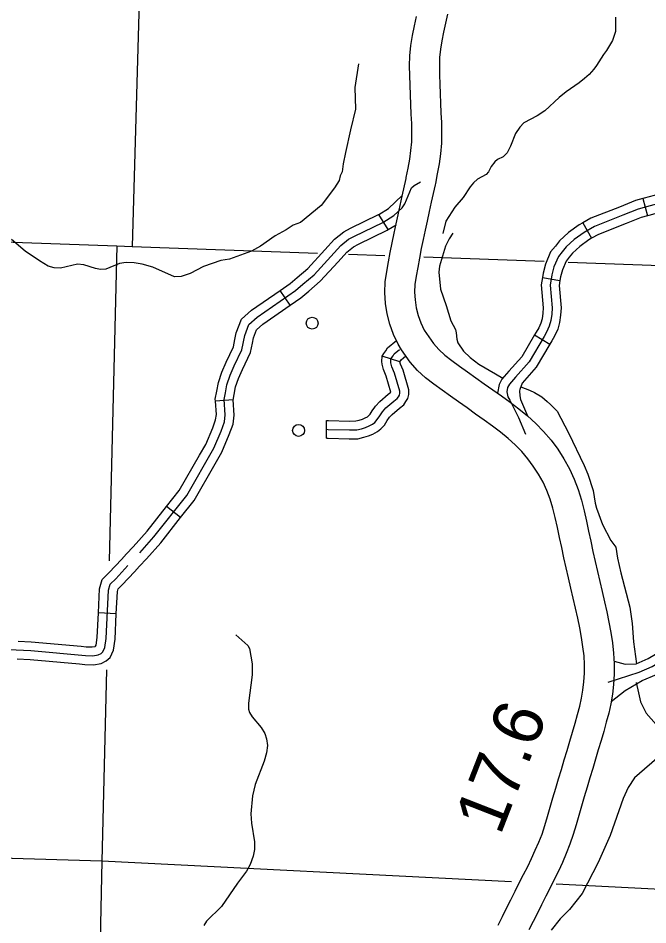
# Model space of a CAD drawing. Extents: x 653372 to 905732, y 627442 to 787275.
# Drawn here: x 859616 to 864892, y 698009 to 705606 of the extents above; entities that cross this region are included whole.
import ezdxf

# ---------------------------------------------------------------- set-up
doc = ezdxf.new("R2010")
doc.units = 0
for name, color, linetype in [('Level 10', 7, 'Continuous'), ('Level 32', 7, 'Continuous'), ('Level 35', 7, 'Continuous'), ('Level 4', 7, 'Continuous'), ('Level 45', 7, 'Continuous'), ('Level 48', 7, 'Continuous'), ('Level 5', 7, 'Continuous'), ('Level 56', 7, 'Continuous')]:
    doc.layers.add(name, color=color, linetype=linetype)

msp = doc.modelspace()

# ---------------------------------------------------------------- linework, layer by layer
at = {"layer": 'Level 10'}
for points in [[(863237.8, 702439.5), (863168.5, 702487.9), (863099, 702538.1), (863029.6, 702592.8), (862962.1, 702654.5), (862899.3, 702724.5), (862828.5, 702826.8), (862799.8, 702873.8), (862760.5, 702955.8), (862729.5, 703041.4), (862707.7, 703128.8), (862693.7, 703216.6), (862687.2, 703307.1), (862692.2, 703397.5), (862703.6, 703483.2), (862718.8, 703564.4), (862734, 703642.9), (862749.1, 703723.7), (862765.8, 703803.8), (862783.3, 703882.9), (862800.4, 703958.5), (862816.7, 704036.9), (862833.6, 704115.6), (862865.6, 704262.5), (862867.6, 704271.5), (862882.9, 704348.5), (862896.9, 704424.1), (862907.3, 704497.5), (862913.1, 704570.9), (862915, 704645.6), (862913.4, 704722.5), (862909.9, 704801.8), (862906.1, 704882.7), (862903, 704963.5), (862899.9, 705043.4), (862896.9, 705124.1), (862895.9, 705206.8), (862898.7, 705291.2), (862906.7, 705376.4), (862919.8, 705459.3), (862935.3, 705540.2), (862953, 705619.6)], [(863213.6, 705639.5), (863195.6, 705563.7), (863179, 705489.7), (863165, 705416.4), (863153.7, 705345.2), (863147.2, 705275.5), (863144.9, 705204.2), (863145.8, 705130.3), (863148.6, 705052.8), (863151.7, 704973.1), (863154.8, 704893.4), (863158.6, 704813.1), (863162.2, 704730.5), (863164, 704645.1), (863161.8, 704557.9), (863154.8, 704470.2), (863142.7, 704384.1), (863127.4, 704301.5), (863111.3, 704220.5), (863108.8, 704209.3), (863076.9, 704062.9), (863060.2, 703985.5), (863043.7, 703905.8), (863026.3, 703828.6), (863009.1, 703751.4), (862993.3, 703675.5), (862978.6, 703596.3), (862963.3, 703517.8), (862949.5, 703444), (862940.2, 703374.1), (862936.6, 703309.1), (862941.2, 703245.3), (862951.8, 703178.6), (862967.9, 703114.1), (862990.4, 703052.2), (863018.9, 702992.6), (863037.2, 702962.6), (863095, 702879.1), (863139.2, 702829.9), (863190.8, 702782.7), (863249, 702736.9), (863312.7, 702690.8), (863380.5, 702643.4)], [(863381.1, 702643), (863450.9, 702593.6), (863521.4, 702543), (863593.3, 702491.9), (863665.3, 702440.3), (863738.2, 702388), (863811.7, 702332.5), (863883.7, 702273.2), (863952.9, 702210), (864018.8, 702142.4), (864080.5, 702069.8), (864136.9, 701993.4), (864188.4, 701914.2), (864235.2, 701830.8), (864275.3, 701744.1), (864308.3, 701656.1), (864335.1, 701567.4), (864357.3, 701479.5), (864377.2, 701392.1), (864395.2, 701307.5), (864413.7, 701222.9), (864432.2, 701138.1), (864450.8, 701053.6), (864469.4, 700971.1), (864488.7, 700886.8), (864508.5, 700801.9), (864527.8, 700717), (864547, 700632.1), (864565.4, 700546.2), (864581.5, 700459.9), (864595.2, 700372.8), (864605.2, 700284.6), (864610.6, 700195.7), (864609.6, 700108.4), (864604.2, 700024.4), (864594.9, 699941.9), (864581.1, 699861.2), (864564.2, 699781.8), (864543.6, 699706.3), (864522, 699630), (864499.4, 699553.1), (864476.6, 699476.6), (864453.6, 699398.8), (864430.2, 699320), (864406.6, 699240.5), (864382.5, 699161.6), (864359.1, 699082.8), (864335.8, 699004.2), (864312.8, 698925.4), (864289.9, 698846.1), (864265.9, 698766.4), (864239.3, 698686.1), (864208.6, 698607.5), (864176.1, 698532.8), (864142.6, 698459.9), (864107.8, 698388.7), (864072.5, 698318.7), (864037.2, 698249), (864001.8, 698178.4), (863965.9, 698107.4), (863930.4, 698037.9), (863895.5, 697968)], [(863637.4, 698007.6), (863672.6, 698078.7), (863708.2, 698150.1), (863744, 698220.1), (863779.5, 698290.4), (863814.9, 698361), (863850.3, 698430.9), (863884.9, 698499.4), (863917.7, 698566.6), (863948.9, 698634.4), (863978.4, 698702.3), (864005, 698770.5), (864028.5, 698841.5), (864051.2, 698916.7), (864073.8, 698994.9), (864097, 699074.4), (864120.5, 699153.6), (864144.2, 699233.3), (864168.2, 699312.3), (864191.6, 699390.9), (864214.9, 699469.4), (864238, 699547.5), (864260.8, 699623.8), (864282.9, 699698.9), (864303.7, 699772.9), (864322.2, 699840.6), (864336.6, 699908.1), (864348.3, 699976.8), (864356.2, 700046.4), (864360.8, 700117.8), (864361.6, 700189.5), (864357.1, 700263), (864348.4, 700339.5), (864336.2, 700417.8), (864321.3, 700497.2), (864303.9, 700578.5), (864285, 700662), (864265.9, 700746.1), (864246.2, 700830.6), (864226.6, 700915.9), (864207.8, 700999.5), (864189, 701084.8), (864170.5, 701169.9), (864151.9, 701255), (864134.1, 701338.5), (864115.2, 701421.4), (864095.1, 701500.9), (864072.3, 701576.3), (864045.4, 701648), (864013.4, 701717.4), (863975.2, 701785.3), (863932.2, 701851.6), (863885.3, 701915.1), (863834.7, 701974.7), (863779.7, 702031.1), (863720.6, 702085.1), (863657.5, 702137), (863590.6, 702187.5), (863520.2, 702238.1), (863448.7, 702289.3), (863376.8, 702340.5), (863306.5, 702390.8), (863237.3, 702439.8)]]:
    msp.add_lwpolyline(points, dxfattribs=at)
at = {"layer": 'Level 32'}
for p, q in [((864850.2, 704094.3), (864889.4, 703950.2)), ((864346.2, 703891), (864420.2, 703761.2)), ((864008.2, 703433.4), (864155.4, 703407.8)), ((863942.7, 702951.5), (864071.5, 702875.8))]:
    msp.add_line(p, q, dxfattribs=at)
for points in [[(865385.8, 704188.2), (865376.5, 704223.7), (865335.2, 704267.5), (865260.1, 704290.3), (865188, 704281.6), (865134.7, 704244), (865066.3, 704166.3), (865046.3, 704150.5), (865028.9, 704142.4), (864860.5, 704097.1), (864850.2, 704094.3)], [(865054.5, 704071.9), (864880, 704025), (864811, 704006.2), (864681.5, 703954), (864445.4, 703861.5), (864356.9, 703811.1), (864274.3, 703751.6), (864206.5, 703688.9), (864175.1, 703649), (864141.9, 703608.5), (864104.7, 703521.8), (864087.7, 703454.5), (864072.8, 703368.8), (864090.6, 703179.1), (864086.7, 703125.3), (864078.8, 703071.5), (864066.1, 703025.8), (864043.4, 702976.3), (864021.9, 702938.8), (863896.4, 702725.1), (863782.9, 702597.9), (863731.4, 702539), (863717.1, 702512.2), (863710, 702476.2), (863719.4, 702433.6), (863736.7, 702405.9), (863807.9, 702258.9), (863866.3, 702120.5)], [(864850.2, 704094.3), (864787.1, 704077.1), (864653.9, 704023.4), (864413.2, 703929.1), (864346.2, 703891)], [(865243.5, 704141.5), (865169.4, 704057.3), (865124.9, 704022.3), (865080.1, 704001.5), (864899.5, 703953), (864889.4, 703950.2)], [(864889.4, 703950.2), (864834.9, 703935.3), (864709.1, 703884.6), (864477.7, 703794), (864420.2, 703761.2)], [(864346.2, 703891), (864316.5, 703874), (864226.9, 703809.6), (864151.5, 703739.7), (864116.9, 703695.8), (864077.5, 703647.7), (864033.7, 703545.8), (864014.6, 703470), (864008.2, 703433.4)], [(864420.2, 703761.2), (864397.4, 703748.2), (864321.6, 703693.7), (864261.6, 703638.1), (864233.3, 703602.2), (864206.4, 703569.4), (864175.6, 703497.7), (864160.8, 703438.9), (864155.4, 703407.8)], [(864008.2, 703433.4), (863997.5, 703371.7), (864015.6, 703178.3), (864012.4, 703133.4), (864005.6, 703087), (863995.8, 703051.6), (863977, 703010.6), (863957.3, 702976.3), (863942.7, 702951.5)], [(864155.4, 703407.8), (864148.1, 703365.8), (864165.5, 703179.9), (864161, 703117.2), (864152.1, 703056.1), (864136.5, 703000.1), (864109.9, 702942.1), (864086.5, 702901.3), (864071.5, 702875.8)], [(863942.7, 702951.5), (863835.7, 702769.3), (863727, 702647.3), (863669.6, 702581.7), (863646, 702537.6), (863631.6, 702464.4)], [(864071.5, 702875.8), (863957, 702680.9), (863838.9, 702548.5), (863820.4, 702493.3), (863815.4, 702483.9)], [(863815.4, 702483.9), (863817.9, 702442.5), (863824.4, 702411), (863884.1, 702272.8)], [(864558.7, 700042.8), (864819.4, 700126.8), (864929.1, 700173.6), (864997, 700214.7), (865275.3, 700417.1), (865544.2, 700656.7), (865811.2, 700932.1), (865982.9, 701048.9)], [(864609.2, 700218.4), (864701.3, 700193.9), (864793.2, 700196.9), (864894.9, 700240.2), (864955.7, 700277), (864996.1, 700306.4)], [(864585.2, 699880.3), (864700.9, 699973.5), (864845.5, 700056.8), (864963.2, 700106.9), (865038.4, 700152.5), (865084, 700185.6)]]:
    msp.add_lwpolyline(points, dxfattribs=at)
at = {"layer": 'Level 35'}
for points in [[(864620.7, 705615.4), (864619.7, 705494.7), (864596.5, 705419.2), (864546.3, 705334.3), (864518.9, 705301.8), (864461.6, 705208), (864439.2, 705179.4), (864400.6, 705135.2), (864361.2, 705100.9), (864316.8, 705063.7), (864206, 704987.7), (864147.4, 704939.8), (864029.1, 704830.1), (863965.6, 704786.2), (863853.1, 704730.2), (863818.6, 704691.9), (863782.9, 704640.6), (863741.3, 704534.5), (863712.5, 704478.2), (863679.1, 704444.8), (863630.9, 704420.6), (863608.7, 704402.1), (863579.1, 704362.6), (863556.5, 704318.1), (863537.2, 704295.5), (863464.8, 704255.8), (863430.5, 704227.4), (863402, 704193), (863344.8, 704102.2), (863274.7, 704023.5), (863198.1, 703905.1), (863173, 703801)], [(862466.8, 705224), (862437.6, 705024.9), (862443.6, 704842.3), (862400.1, 704670.3), (862358.9, 704479.4), (862339.2, 704384.5), (862330.4, 704319.4), (862312.9, 704284.2), (862304.3, 704245.4), (862266.5, 704185.4), (862154.7, 704035.7), (861982.3, 703892.8), (861920.4, 703871.6), (861860.9, 703833.4), (861768.6, 703782.5), (861645.8, 703695.2), (861569.8, 703654.6), (861449.2, 703608.7), (861388, 703586.8), (861313.1, 703575.1), (861167.9, 703524.6), (861058.4, 703466.5), (860981.2, 703440.9), (860925.4, 703439.8), (860743.5, 703520.6), (860656.2, 703544), (860586.7, 703556.1), (860520, 703559.2), (860464.1, 703550.2), (860349.8, 703504.2), (860306.9, 703499.9), (860265.2, 703507.6), (860165.1, 703539.1), (860113.4, 703544), (859969.4, 703512.4), (859917.7, 703514.3), (859868.1, 703529.1), (859796.1, 703572.2), (859675.9, 703653), (859560, 703750.6)], [(863259.1, 703805.8), (863226.2, 703758.3), (863196.3, 703695), (863145.8, 703529.2), (863139.9, 703476.5), (863154.5, 703334.6), (863203.1, 703197.1), (863240.8, 703070.8), (863279.4, 702996.3), (863286.9, 702968.3), (863291.1, 702915.3), (863299.5, 702886.3), (863347.2, 702814.6), (863403.1, 702761.8), (863476.9, 702705.8), (863614, 702626.7), (863675.6, 702588.5)], [(863828.8, 702518.1), (863901.3, 702489.2), (863941.2, 702468.9), (864002.5, 702432.6), (864047.1, 702393), (864075.7, 702369.4), (864130.8, 702313.9), (864226.4, 702132.8), (864359.4, 701859.2), (864390.1, 701785.9), (864433.6, 701647.5), (864450.8, 701542.5), (864462.1, 701501.4), (864511.6, 701363.9), (864582.1, 701229.1), (864623, 701172.5)], [(864623, 701172.5), (864637.4, 701081.8), (864665.9, 700957.8), (864740.4, 700669.8), (864760.8, 700533.9), (864772.1, 700381.2), (864795.4, 700197.6)], [(861440.2, 700439.6), (861539.6, 700350.8), (861555.2, 700325.7), (861576.7, 700196.8), (861576.8, 700105.1), (861546.5, 699867), (861546.9, 699817.2), (861554.6, 699789.2), (861576.1, 699753), (861651.6, 699663.5), (861683.8, 699611.3), (861697.3, 699568.2), (861705.6, 699511.3), (861698, 699449.6), (861678.4, 699380.9), (861601.9, 699185.3), (861580.1, 699089.8), (861566.6, 698938.3), (861569.7, 698860.5), (861594.9, 698705.6), (861596.2, 698641.8), (861585.7, 698584), (861559.1, 698514.5), (861527.8, 698459), (861453.2, 698359), (861320.1, 698164), (861194.7, 698040.6), (861172.5, 698003.9)], [(864792.5, 700039.7), (864813.4, 699952.3), (864830.9, 699877), (864878.8, 699783.3), (864962.5, 699688.5), (865007.8, 699606.7), (865047.7, 699546.1), (865070.7, 699515.6)], [(865008.8, 699439.7), (864780.3, 699240.6), (864726.8, 699161.4), (864686.2, 699069.1), (864576.6, 698758), (864476, 698532.7), (864340.2, 698270.8), (864234.5, 698139.3), (864157.2, 698059.3), (864081.7, 697964.4)]]:
    msp.add_lwpolyline(points, dxfattribs=at)
at = {"layer": 'Level 4'}
for points in [[(858147.2, 703779.3), (860443, 703697.8), (860571.4, 703693.2), (862122.8, 703637.7)], [(862383.2, 703628.4), (862688.5, 703617.5)], [(863016, 703605.8), (864024.1, 703569.7)], [(864224.3, 703562.5), (865307.8, 703523.8)]]:
    msp.add_lwpolyline(points, dxfattribs=at)
at = {"layer": 'Level 45'}
for p, q in [((862716.2, 703834.4), (862636.9, 703960.9)), ((861895.4, 703201.9), (861810.3, 703324.6)), ((862813.8, 702727.7), (862665.3, 702775.1)), ((861417.9, 702407.1), (861268.9, 702397.1)), ((862198.6, 702086.3), (862199.2, 702235.7)), ((860976.7, 701420.9), (860859.7, 701513.6)), ((860438.1, 700615.5), (860288.9, 700622.7))]:
    msp.add_line(p, q, dxfattribs=at)
for points in [[(860635.4, 701126.2), (860753.2, 701259), (861027.8, 701605.6), (861254.4, 702001.9), (861315.6, 702146.5), (861343.6, 702222.5), (861351.5, 702282.3), (861342.9, 702409.9), (861353.1, 702467.1), (861365.6, 702534.5), (861391.9, 702613.9), (861426.3, 702693.2), (861490.3, 702827.5), (861515.1, 702948.4), (861549.8, 703039.5), (861618.5, 703100.7), (861939.3, 703323.1), (862002.4, 703376.7), (862095.3, 703455), (862318.3, 703700.3), (862385, 703753.2), (862434.1, 703779), (862672.1, 703894.9), (862763.7, 703952.2), (862832.9, 704017.1), (862855.9, 704051.2), (862911.8, 704185), (862934.6, 704205), (862987.2, 704235.9)], [(862636.9, 703960.9), (862717.9, 704011.7), (862834, 704120.6)], [(862185.6, 703665.3), (862267.1, 703755), (862344.1, 703816.1), (862400.3, 703845.7), (862635.8, 703960.3), (862636.9, 703960.9)], [(862716.2, 703834.4), (862781.7, 703875.4)], [(862296.1, 703564.8), (862369.5, 703645.6), (862426, 703690.4), (862467.8, 703712.4), (862708.4, 703829.5), (862716.2, 703834.4)], [(861810.3, 703324.6), (861893.7, 703382.4), (861954.1, 703433.7), (862043.4, 703508.9), (862185.6, 703665.3)], [(861895.4, 703201.9), (861984.8, 703263.8), (862050.6, 703319.7), (862147.2, 703401.1), (862296.1, 703564.8)], [(861431.7, 702913.4), (861443.2, 702969.4), (861486.5, 703083.1), (861572.2, 703159.5), (861810.3, 703324.6)], [(861578, 702883.4), (861587, 702927.5), (861613.1, 702995.9), (861664.8, 703042), (861895.4, 703201.9)], [(861268.9, 702397.1), (861267.8, 702414), (861279.7, 702480.4), (861293.1, 702553.1), (861322.1, 702640.6), (861358.3, 702724.1), (861419, 702851.5), (861431.7, 702913.4)], [(861418, 702405.7), (861426.6, 702453.8), (861438.1, 702515.8), (861461.8, 702587.3), (861494.3, 702662.3), (861561.6, 702803.6), (861578, 702883.4)], [(862680.6, 702797.7), (862695.1, 702819), (862711, 702843.4), (862784.7, 702905.2)], [(862198.9, 702161), (862214, 702160.9), (862391.2, 702155.8), (862453.6, 702156.5), (862493, 702166.4), (862525.1, 702176.5), (862556.1, 702189), (862584.6, 702204.1), (862603.4, 702219.5), (862624.9, 702242.1), (862644.9, 702274.6), (862667.9, 702308.2), (862696.9, 702339.8), (862763.4, 702396.7), (862792.2, 702419.6), (862802.4, 702433.6), (862810.1, 702447.2), (862814.2, 702463), (862814.8, 702481.4), (862770.1, 702630.4), (862747.2, 702684.9), (862739.6, 702716.9), (862738.8, 702731.6), (862739.3, 702751.2), (862757.2, 702777.6), (862767.5, 702793.3), (862810.4, 702829.3)], [(862604.3, 702347.6), (862609.3, 702354.8), (862645, 702393.7), (862715.9, 702454.3), (862737.8, 702471.7), (862739.1, 702473.6), (862699.7, 702605.1), (862676, 702661.6), (862665.4, 702706.2), (862664, 702730.6), (862665.3, 702775.1), (862680.6, 702797.7)], [(862726.5, 702261.7), (862748.9, 702286), (862810.9, 702339.1), (862846.6, 702367.4), (862865.3, 702393.1), (862879.9, 702418.9), (862888.6, 702452.4), (862889.8, 702491.2), (862840.5, 702655.6), (862818.4, 702708.2), (862813.8, 702727.7)], [(862813.8, 702727.7), (862823.9, 702743.1), (862863.4, 702776.3)], [(861266, 701871.7), (861321.5, 701968.7), (861385, 702119), (861416.6, 702204.5), (861426.5, 702279.9), (861417.9, 702407.1)], [(861136.3, 701945.8), (861187.4, 702035.1), (861246.1, 702174), (861270.7, 702240.6), (861276.5, 702284.7), (861268.9, 702397.1)], [(862199.2, 702235.7), (862215.2, 702235.6), (862391.9, 702230.5), (862444, 702231.1), (862472.7, 702238.3), (862499.8, 702246.8), (862524.5, 702256.8), (862543.1, 702266.7), (862552.5, 702274.3), (862565.4, 702287.9), (862582.3, 702315.3), (862604.3, 702347.6)], [(862198.6, 702086.3), (862212.7, 702086.3), (862390.5, 702081.1), (862463.2, 702081.9), (862513.3, 702094.5), (862550.4, 702106.1), (862587.6, 702121.3), (862626.1, 702141.6), (862654.4, 702164.7), (862684.4, 702196.4), (862707.5, 702233.9), (862727.6, 702263.3)], [(860859.7, 701513.6), (860965.8, 701647.5), (861136.3, 701945.8)], [(860976.7, 701420.9), (861089.8, 701563.6), (861266, 701871.7)], [(860524.5, 701116.9), (860580.2, 701176.5), (860695.9, 701307), (860859.7, 701513.6)], [(860633.7, 701014.9), (860690.7, 701076), (860810.4, 701211), (860976.7, 701420.9)], [(860288.9, 700622.7), (860298.6, 700825.6), (860320.2, 700902.4), (860379.7, 700961.1), (860480.4, 701069.6), (860524.5, 701116.9)], [(859538.4, 700316.5), (859721.1, 700307.4), (860179.9, 700265.3), (860242.4, 700263.5), (860286.9, 700270.9), (860310.4, 700283.7), (860325.2, 700295.8), (860341.6, 700331.9), (860353.5, 700409.6), (860372.8, 700813.5), (860386.7, 700863.1), (860433.3, 700909.1), (860535.1, 701018.8)], [(860438.1, 700615.5), (860447, 700801.5), (860453.3, 700823.9), (860486.9, 700857.1), (860589.8, 700967.9), (860633.7, 701014.9)], [(860129, 700195), (860175.4, 700190.7), (860247.5, 700188.6), (860311.6, 700199.3), (860352.3, 700221.5), (860385.9, 700249), (860413.9, 700310.4), (860427.9, 700402.1), (860438.1, 700615.5)], [(860142.7, 700343.7), (860184.4, 700339.9), (860237.3, 700338.3), (860262.2, 700342.5), (860265.1, 700344), (860269.4, 700353.4), (860279.1, 700417), (860288.9, 700622.7)], [(859615.7, 700387.4), (859726.3, 700381.9), (860142.7, 700343.7)], [(859608.3, 700238.2), (859715.8, 700232.9), (860129, 700195)]]:
    msp.add_lwpolyline(points, dxfattribs=at)
at = {"layer": 'Level 5'}
for points in [[(860701.8, 708958.1), (860646, 706335.5), (860571.4, 703693.2)], [(860443, 703697.8), (860379.1, 701058.7)], [(860357, 700146.7), (860318.2, 698543.6)], [(860318.2, 698543.6), (855613, 698681.3), (855086.7, 698700.9)], [(860318.2, 698543.6), (860204.4, 693261.9)], [(863749.4, 698369.7), (860318.2, 698543.6)], [(865602.5, 698275.8), (864122.8, 698350.8)]]:
    msp.add_lwpolyline(points, dxfattribs=at)
at = {"layer": 'Level 56'}
for centre in [(862079.3, 703050.6), (861965.3, 702151.9)]:
    msp.add_circle(centre, 49.8, dxfattribs=at)

# ---------------------------------------------------------------- texts
at = {"layer": 'Level 48'}
msp.add_text('17.6', height=420.58, rotation=68.64516, dxfattribs=at).set_placement((863654.5, 698750.1))

doc.saveas('drawing.dxf')
